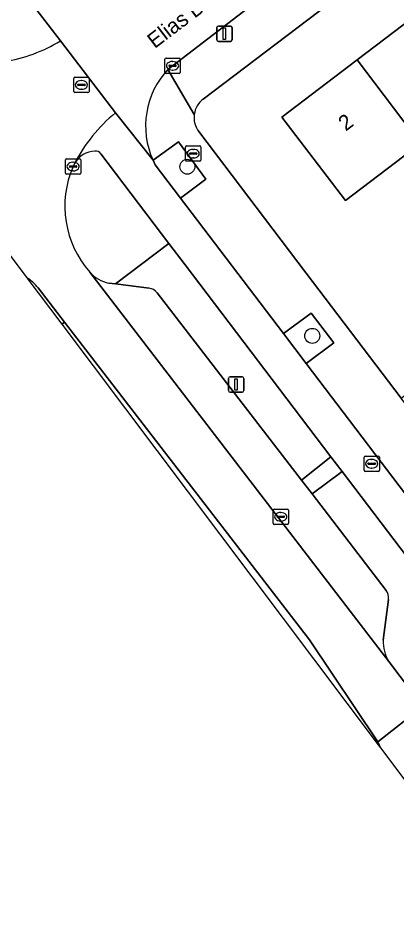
# Model space of a CAD drawing. Extents: x 160030 to 160839, y 385325 to 386450.
# Drawn here: x 160290.3 to 160315, y 385707.1 to 385766.6 of the extents above; entities that cross this region are included whole.
import ezdxf

# ---------------------------------------------------------------- set-up
doc = ezdxf.new("R2010")
doc.units = 0
for name, color, linetype in [('IMGEO_Berm_groen', 7, 'Continuous'), ('IMGEO_Boom', 7, 'Continuous'), ('IMGEO_Brandkraan', 7, 'Continuous'), ('IMGEO_Erf', 7, 'Continuous'), ('IMGEO_Fietspad_gesloten', 7, 'Continuous'), ('IMGEO_Groenvoorziening', 7, 'Continuous'), ('IMGEO_Kolk', 7, 'Continuous'), ('IMGEO_Lichtmast', 7, 'Continuous'), ('IMGEO_Openbare_ruimte_label', 7, 'Continuous'), ('IMGEO_Pand', 7, 'Continuous'), ('IMGEO_Pand_nummerreeks', 7, 'Continuous'), ('IMGEO_Parkeervlak_open', 7, 'Continuous'), ('IMGEO_Rijbaan_lokaal_gesloten', 7, 'Continuous'), ('IMGEO_Rijbaan_lokaal_open', 7, 'Continuous'), ('IMGEO_Rioolput', 7, 'Continuous'), ('IMGEO_Verkeerseiland_groen', 7, 'Continuous'), ('IMGEO_Voetpad_open', 7, 'Continuous')]:
    doc.layers.add(name, color=color, linetype=linetype)

msp = doc.modelspace()

# ---------------------------------------------------------------- linework, layer by layer
at = {"layer": 'IMGEO_Berm_groen'}
for points in [[(160301.166, 385750.55), (160300.105, 385751.947), (160296.619, 385749.3), (160298.806, 385749.016)], [(160299.335, 385748.714), (160308.762, 385736.501), (160310.672, 385738.033), (160301.166, 385750.55)], [(160313.726, 385719.442), (160309.274, 385726.08), (160293.298, 385746.808), (160293.12, 385746.682), (160293.119, 385746.682), (160313.755, 385719.247)], [(160311.402, 385737.072), (160309.449, 385735.606), (160314.276, 385729.312)], [(160317.404, 385721.692), (160321.032, 385724.394), (160311.402, 385737.072)], [(160314.43, 385728.729), (160314.079, 385726.057)], [(160314.443, 385724.679), (160316.668, 385721.745)]]:
    msp.add_lwpolyline(points, dxfattribs=at)
for centre, radius, start, end in [((160298.773, 385748.343), 0.673, 33.38939, 87.16752), ((160313.674, 385728.841), 0.764, 351.56752, 38.026), ((160316.587, 385725.982), 2.509, 178.2972, 211.29632), ((160313.178, 385719.261), 0.577, 358.6232, 18.29463)]:
    msp.add_arc(centre, radius, start, end, dxfattribs=at)
at = {"layer": 'IMGEO_Boom'}
for centre in [(160301.307, 385756.946), (160309.456, 385745.914)]:
    msp.add_circle(centre, 0.489, dxfattribs=at)
at = {"layer": 'IMGEO_Brandkraan'}
for p, q in [((160301.186, 385757.37), (160301.186, 385758.222)), ((160301.261, 385758.296), (160302.113, 385758.296)), ((160301.445, 385757.79), (160301.445, 385757.802)), ((160301.488, 385757.839), (160301.886, 385757.839)), ((160301.674, 385758.076), (160301.699, 385758.076)), ((160301.929, 385757.802), (160301.929, 385757.79)), ((160302.187, 385758.222), (160302.187, 385757.37)), ((160302.113, 385757.296), (160301.261, 385757.296)), ((160301.883, 385757.753), (160301.485, 385757.753)), ((160301.697, 385757.516), (160301.672, 385757.516))]:
    msp.add_line(p, q, dxfattribs=at)
for points in [[(160301.186, 385757.37), (160301.186, 385758.222)], [(160301.261, 385758.296), (160302.113, 385758.296)], [(160302.187, 385758.222), (160302.187, 385757.37)], [(160302.113, 385757.296), (160301.261, 385757.296)]]:
    msp.add_lwpolyline(points, dxfattribs=at)
for centre, radius, start, end in [((160301.263, 385758.22), 0.0765, 91.55205, 178.44795), ((160301.263, 385758.22), 0.0765, 91.55205, 178.44795), ((160301.485, 385757.799), 0.0403, 85.87752, 175.75265), ((160301.482, 385757.789), 0.0366, 178.93798, 274.71019), ((160301.886, 385757.796), 0.043, 264.86636, 352.45326), ((160301.89, 385757.801), 0.0386, 1.73085, 96.63898), ((160302.111, 385758.22), 0.0765, 1.55205, 88.44795), ((160302.111, 385758.22), 0.0765, 1.55205, 88.44795), ((160301.263, 385757.372), 0.0765, 181.55205, 268.44795), ((160301.263, 385757.372), 0.0765, 181.55205, 268.44795), ((160302.111, 385757.372), 0.0765, 271.55205, 358.44795), ((160302.111, 385757.372), 0.0765, 271.55205, 358.44795)]:
    msp.add_arc(centre, radius, start, end, dxfattribs=at)
for centre, major_axis, ratio, start_param, end_param in [((160301.673, 385757.796), (-0.387, 0.002), 0.722429, 4.712389, 7.853982), ((160301.698, 385757.796), (-0.39, 0.002), 0.717154, 1.570796, 4.712389)]:
    msp.add_ellipse(centre, major_axis=major_axis, ratio=ratio, start_param=start_param, end_param=end_param, dxfattribs=at)
at = {"layer": 'IMGEO_Erf'}
for points in [[(160355.696, 385801.806), (160302.341, 385761.357)], [(160302.051, 385759.235), (160309.061, 385750), (160315.254, 385741.841), (160319.222, 385744.853), (160317.694, 385746.818), (160321.523, 385749.796), (160323.051, 385747.831), (160325.072, 385749.378), (160323.48, 385751.457), (160327.183, 385754.293), (160331.093, 385757.288), (160332.718, 385755.166), (160334.632, 385756.632), (160333.008, 385758.754), (160336.721, 385761.598), (160340.621, 385764.584), (160342.246, 385762.461), (160344.172, 385763.913), (160343.003, 385765.44), (160346.749, 385768.258), (160350.616, 385771.167)], [(160330.851, 385769.344), (160326.072, 385765.716), (160321.294, 385762.086), (160321.204, 385762.018), (160323.349, 385759.192), (160318.755, 385755.704), (160316.61, 385758.53), (160316.515, 385758.458), (160311.612, 385754.734), (160307.475, 385760.183), (160312.377, 385763.906), (160317.155, 385767.534)]]:
    msp.add_lwpolyline(points, dxfattribs=at)
for radius, start, end in [(1.513, 127.17593, 172.21871), (1.514, 172.23403, 217.2531)]:
    msp.add_arc((160303.256, 385760.151), radius, start, end, dxfattribs=at)
at = {"layer": 'IMGEO_Fietspad_gesloten'}
for points in [[(160293.027, 385765.153), (160290.63, 385768.308), (160284.323, 385776.61), (160282.698, 385778.755), (160277.06, 385786.195), (160275.612, 385788.106), (160269.782, 385795.793), (160268.333, 385797.697), (160262.479, 385805.383), (160260.678, 385807.747), (160255.179, 385814.968)], [(160309.056, 385744.115), (160307.578, 385746.06), (160300.869, 385754.887), (160299.218, 385757.06), (160299.069, 385757.362), (160296.619, 385760.458)], [(160295.669, 385757.788), (160300.105, 385751.947), (160301.166, 385750.55), (160310.672, 385738.033), (160311.402, 385737.072), (160321.032, 385724.394), (160322.614, 385722.312), (160325.398, 385718.667)], [(160326.57, 385721.038), (160326.37, 385721.303), (160324.686, 385723.538), (160317.624, 385732.842), (160315.956, 385735.036), (160309.056, 385744.115)]]:
    msp.add_lwpolyline(points, dxfattribs=at)
for centre, radius, start, end in [((160287.825, 385773.612), 9.93, 278.87106, 301.59313), ((160303.191, 385752.42), 10.383, 129.26853, 152.72939), ((160295.352, 385756.342), 1.622, 92.72884, 149.01882), ((160295.319, 385757.528), 0.436, 36.59243, 95.75272)]:
    msp.add_arc(centre, radius, start, end, dxfattribs=at)
at = {"layer": 'IMGEO_Groenvoorziening'}
for points in [[(160300.729, 385758.557), (160299.069, 385757.362), (160299.218, 385757.06), (160300.869, 385754.887), (160302.514, 385756.128)], [(160309.372, 385747.391), (160307.578, 385746.06), (160309.056, 385744.115), (160310.855, 385745.455)]]:
    msp.add_lwpolyline(points, close=True, dxfattribs=at)
at = {"layer": 'IMGEO_Kolk'}
for p, q in [((160299.842, 385763.099), (160299.842, 385763.951)), ((160299.917, 385764.025), (160300.769, 385764.025)), ((160300.33, 385763.805), (160300.355, 385763.805)), ((160300.843, 385763.951), (160300.843, 385763.099)), ((160300.101, 385763.519), (160300.101, 385763.531)), ((160300.539, 385763.482), (160300.141, 385763.482)), ((160300.144, 385763.568), (160300.542, 385763.568)), ((160300.353, 385763.245), (160300.328, 385763.245)), ((160300.585, 385763.531), (160300.585, 385763.519)), ((160300.769, 385763.025), (160299.917, 385763.025)), ((160293.351, 385756.53), (160293.351, 385757.382)), ((160293.426, 385757.456), (160294.278, 385757.456)), ((160293.839, 385757.236), (160293.864, 385757.236)), ((160294.352, 385757.382), (160294.352, 385756.53)), ((160293.61, 385756.95), (160293.61, 385756.962)), ((160294.048, 385756.913), (160293.65, 385756.913)), ((160293.653, 385756.999), (160294.051, 385756.999)), ((160293.862, 385756.676), (160293.837, 385756.676)), ((160294.094, 385756.962), (160294.094, 385756.95)), ((160294.278, 385756.456), (160293.426, 385756.456)), ((160306.901, 385733.687), (160306.901, 385734.539)), ((160306.976, 385734.613), (160307.828, 385734.613)), ((160307.902, 385734.539), (160307.902, 385733.687)), ((160307.16, 385734.107), (160307.16, 385734.119)), ((160307.598, 385734.07), (160307.2, 385734.07)), ((160307.203, 385734.156), (160307.601, 385734.156)), ((160307.389, 385734.393), (160307.414, 385734.393)), ((160307.644, 385734.119), (160307.644, 385734.107)), ((160307.828, 385733.613), (160306.976, 385733.613)), ((160307.412, 385733.833), (160307.387, 385733.833))]:
    msp.add_line(p, q, dxfattribs=at)
for points in [[(160299.842, 385763.099), (160299.842, 385763.951)], [(160299.917, 385764.025), (160300.769, 385764.025)], [(160300.843, 385763.951), (160300.843, 385763.099)], [(160300.769, 385763.025), (160299.917, 385763.025)], [(160293.351, 385756.53), (160293.351, 385757.382)], [(160293.426, 385757.456), (160294.278, 385757.456)], [(160294.352, 385757.382), (160294.352, 385756.53)], [(160294.278, 385756.456), (160293.426, 385756.456)], [(160306.901, 385733.687), (160306.901, 385734.539)], [(160306.976, 385734.613), (160307.828, 385734.613)], [(160307.902, 385734.539), (160307.902, 385733.687)], [(160307.828, 385733.613), (160306.976, 385733.613)]]:
    msp.add_lwpolyline(points, dxfattribs=at)
for centre, radius, start, end in [((160299.919, 385763.949), 0.0765, 91.55205, 178.44795), ((160299.919, 385763.949), 0.0765, 91.55205, 178.44795), ((160300.767, 385763.949), 0.0765, 1.55205, 88.44795), ((160300.767, 385763.949), 0.0765, 1.55205, 88.44795), ((160300.141, 385763.528), 0.0403, 85.87752, 175.75265), ((160300.138, 385763.518), 0.0366, 178.93798, 274.71019), ((160300.542, 385763.525), 0.043, 264.86636, 352.45326), ((160300.546, 385763.53), 0.0386, 1.73085, 96.63898), ((160299.919, 385763.101), 0.0765, 181.55205, 268.44795), ((160299.919, 385763.101), 0.0765, 181.55205, 268.44795), ((160300.767, 385763.101), 0.0765, 271.55205, 358.44795), ((160300.767, 385763.101), 0.0765, 271.55205, 358.44795), ((160293.428, 385757.38), 0.0765, 91.55205, 178.44795), ((160293.428, 385757.38), 0.0765, 91.55205, 178.44795), ((160294.276, 385757.38), 0.0765, 1.55205, 88.44795), ((160294.276, 385757.38), 0.0765, 1.55205, 88.44795), ((160293.65, 385756.959), 0.0403, 85.87752, 175.75265), ((160293.647, 385756.949), 0.0366, 178.93798, 274.71019), ((160294.051, 385756.956), 0.043, 264.86636, 352.45326), ((160294.055, 385756.961), 0.0386, 1.73085, 96.63898), ((160293.428, 385756.532), 0.0765, 181.55205, 268.44795), ((160293.428, 385756.532), 0.0765, 181.55205, 268.44795), ((160294.276, 385756.532), 0.0765, 271.55205, 358.44795), ((160294.276, 385756.532), 0.0765, 271.55205, 358.44795), ((160306.978, 385734.537), 0.0765, 91.55205, 178.44795), ((160306.978, 385734.537), 0.0765, 91.55205, 178.44795), ((160307.826, 385734.537), 0.0765, 1.55205, 88.44795), ((160307.826, 385734.537), 0.0765, 1.55205, 88.44795), ((160307.2, 385734.116), 0.0403, 85.87752, 175.75265), ((160307.197, 385734.106), 0.0366, 178.93798, 274.71019), ((160307.601, 385734.113), 0.043, 264.86636, 352.45326), ((160307.605, 385734.118), 0.0386, 1.73085, 96.63898), ((160306.978, 385733.689), 0.0765, 181.55205, 268.44795), ((160306.978, 385733.689), 0.0765, 181.55205, 268.44795), ((160307.826, 385733.689), 0.0765, 271.55205, 358.44795), ((160307.826, 385733.689), 0.0765, 271.55205, 358.44795)]:
    msp.add_arc(centre, radius, start, end, dxfattribs=at)
for centre, major_axis, ratio, start_param, end_param in [((160300.329, 385763.525), (-0.387, 0.002), 0.722429, 4.712389, 7.853982), ((160300.354, 385763.525), (-0.39, 0.002), 0.717154, 1.570796, 4.712389), ((160293.838, 385756.956), (-0.387, 0.002), 0.722429, 4.712389, 7.853982), ((160293.863, 385756.956), (-0.39, 0.002), 0.717154, 1.570796, 4.712389), ((160307.388, 385734.113), (-0.387, 0.002), 0.722429, 4.712389, 7.853982), ((160307.413, 385734.113), (-0.39, 0.002), 0.717154, 1.570796, 4.712389)]:
    msp.add_ellipse(centre, major_axis=major_axis, ratio=ratio, start_param=start_param, end_param=end_param, dxfattribs=at)
at = {"layer": 'IMGEO_Lichtmast'}
for p, q in [((160303.33, 385766.12), (160304.12, 385766.12)), ((160304.12, 385766.12), (160303.33, 385766.12)), ((160303.23, 385765.22), (160303.23, 385766.02)), ((160303.23, 385766.02), (160303.23, 385765.22)), ((160304.22, 385766.02), (160304.22, 385765.22)), ((160304.22, 385765.22), (160304.22, 385766.02)), ((160304.12, 385765.12), (160303.33, 385765.12)), ((160303.33, 385765.12), (160304.12, 385765.12)), ((160303.993, 385742.339), (160303.993, 385743.139)), ((160303.993, 385743.139), (160303.993, 385742.339)), ((160304.093, 385743.239), (160304.883, 385743.239)), ((160304.883, 385743.239), (160304.093, 385743.239)), ((160304.983, 385743.139), (160304.983, 385742.339)), ((160304.983, 385742.339), (160304.983, 385743.139)), ((160304.883, 385742.239), (160304.093, 385742.239)), ((160304.093, 385742.239), (160304.883, 385742.239))]:
    msp.add_line(p, q, dxfattribs=at)
for points in [[(160303.65, 385765.995), (160303.8, 385765.995), (160303.8, 385765.245), (160303.65, 385765.245), (160303.65, 385765.995)], [(160304.413, 385743.114), (160304.563, 385743.114), (160304.563, 385742.364), (160304.413, 385742.364), (160304.413, 385743.114)]]:
    msp.add_lwpolyline(points, dxfattribs=at)
for centre, start, end in [((160303.33, 385766.02), 90, 180), ((160303.33, 385766.02), 90, 180), ((160304.12, 385766.02), 0, 90), ((160304.12, 385766.02), 360, 90), ((160303.33, 385765.22), 180, 270), ((160303.33, 385765.22), 180, 270), ((160304.12, 385765.22), 270, 0), ((160304.12, 385765.22), 270, 0), ((160304.093, 385743.139), 90, 180), ((160304.093, 385743.139), 90, 180), ((160304.883, 385743.139), 0, 90), ((160304.883, 385743.139), 360, 90), ((160304.093, 385742.339), 180, 270), ((160304.093, 385742.339), 180, 270), ((160304.883, 385742.339), 270, 0), ((160304.883, 385742.339), 270, 0)]:
    msp.add_arc(centre, 0.1, start, end, dxfattribs=at)
at = {"layer": 'IMGEO_Pand'}
for points in [[(160317.155, 385767.534), (160312.377, 385763.906), (160316.515, 385758.458), (160316.61, 385758.53), (160318.755, 385755.704), (160323.349, 385759.192), (160321.204, 385762.018), (160321.294, 385762.086)], [(160312.377, 385763.906), (160307.475, 385760.183), (160311.612, 385754.734), (160316.515, 385758.458)]]:
    msp.add_lwpolyline(points, close=True, dxfattribs=at)
at = {"layer": 'IMGEO_Parkeervlak_open'}
for points in [[(160294.952, 385750.073), (160314.443, 385724.679)], [(160298.806, 385749.016), (160296.619, 385749.3), (160296.195, 385749.355)], [(160314.276, 385729.312), (160309.449, 385735.606), (160308.762, 385736.501), (160299.335, 385748.714)], [(160314.079, 385726.057), (160314.43, 385728.729)]]:
    msp.add_lwpolyline(points, dxfattribs=at)
for centre, radius, start, end in [((160296.538, 385751.384), 2.058, 219.5717, 260.40385), ((160298.773, 385748.343), 0.673, 33.38939, 87.16752), ((160313.674, 385728.841), 0.764, 351.56752, 38.026), ((160316.587, 385725.982), 2.509, 178.2972, 211.29632)]:
    msp.add_arc(centre, radius, start, end, dxfattribs=at)
at = {"layer": 'IMGEO_Rijbaan_lokaal_gesloten'}
for points in [[(160278.119, 385766.625), (160285.69, 385756.559), (160290.844, 385749.707)], [(160296.619, 385760.458), (160293.027, 385765.153)], [(160293.852, 385756.956), (160293.962, 385757.177)], [(160291.573, 385749.046), (160293.298, 385746.808), (160309.274, 385726.08), (160313.726, 385719.442), (160316.668, 385721.745), (160314.443, 385724.679), (160294.952, 385750.073)], [(160319.161, 385718.463), (160318.801, 385718.94), (160316.668, 385721.745), (160313.726, 385719.442), (160313.913, 385719.037)], [(160313.913, 385719.037), (160323.152, 385706.754), (160327.591, 385700.853)]]:
    msp.add_lwpolyline(points, dxfattribs=at)
for centre, radius, start, end in [((160287.825, 385773.612), 9.93, 278.87106, 301.59313), ((160303.191, 385752.42), 10.383, 129.26853, 152.72939), ((160299.78, 385754.374), 6.466, 156.46248, 221.6973), ((160289.088, 385747.039), 3.194, 56.64762, 56.65218), ((160289.095, 385747.046), 3.184, 38.91219, 56.68926)]:
    msp.add_arc(centre, radius, start, end, dxfattribs=at)
at = {"layer": 'IMGEO_Rijbaan_lokaal_open'}
for points in [[(160300.038, 385763.291), (160307.863, 385769.299), (160317.856, 385776.929), (160339.609, 385793.352)], [(160290.63, 385768.308), (160293.027, 385765.153), (160296.619, 385760.458), (160299.069, 385757.362)]]:
    msp.add_lwpolyline(points, dxfattribs=at)
msp.add_arc((160303.989, 385759.602), 5.406, 136.96275, 204.47322, dxfattribs=at)
at = {"layer": 'IMGEO_Rioolput'}
for p, q in [((160293.893, 385761.851), (160293.893, 385762.703)), ((160293.968, 385762.777), (160294.82, 385762.777)), ((160294.381, 385762.557), (160294.406, 385762.557)), ((160294.894, 385762.703), (160294.894, 385761.851)), ((160294.152, 385762.271), (160294.152, 385762.283)), ((160294.59, 385762.234), (160294.192, 385762.234)), ((160294.195, 385762.32), (160294.593, 385762.32)), ((160294.404, 385761.997), (160294.379, 385761.997)), ((160294.636, 385762.283), (160294.636, 385762.271)), ((160294.82, 385761.777), (160293.968, 385761.777)), ((160312.83, 385737.149), (160312.83, 385738.001)), ((160312.905, 385738.075), (160313.757, 385738.075)), ((160313.089, 385737.569), (160313.089, 385737.581)), ((160313.527, 385737.532), (160313.129, 385737.532)), ((160313.132, 385737.618), (160313.53, 385737.618)), ((160313.318, 385737.855), (160313.343, 385737.855)), ((160313.573, 385737.581), (160313.573, 385737.569)), ((160313.831, 385738.001), (160313.831, 385737.149)), ((160313.757, 385737.075), (160312.905, 385737.075)), ((160313.341, 385737.295), (160313.316, 385737.295))]:
    msp.add_line(p, q, dxfattribs=at)
for points in [[(160293.893, 385761.851), (160293.893, 385762.703)], [(160293.968, 385762.777), (160294.82, 385762.777)], [(160294.894, 385762.703), (160294.894, 385761.851)], [(160294.82, 385761.777), (160293.968, 385761.777)], [(160312.83, 385737.149), (160312.83, 385738.001)], [(160312.905, 385738.075), (160313.757, 385738.075)], [(160313.831, 385738.001), (160313.831, 385737.149)], [(160313.757, 385737.075), (160312.905, 385737.075)]]:
    msp.add_lwpolyline(points, dxfattribs=at)
for centre, radius, start, end in [((160293.97, 385762.701), 0.0765, 91.55205, 178.44795), ((160293.97, 385762.701), 0.0765, 91.55205, 178.44795), ((160294.818, 385762.701), 0.0765, 1.55205, 88.44795), ((160294.818, 385762.701), 0.0765, 1.55205, 88.44795), ((160294.192, 385762.28), 0.0403, 85.87752, 175.75265), ((160294.189, 385762.27), 0.0366, 178.93798, 274.71019), ((160294.593, 385762.277), 0.043, 264.86636, 352.45326), ((160294.597, 385762.282), 0.0386, 1.73085, 96.63898), ((160293.97, 385761.853), 0.0765, 181.55205, 268.44795), ((160293.97, 385761.853), 0.0765, 181.55205, 268.44795), ((160294.818, 385761.853), 0.0765, 271.55205, 358.44795), ((160294.818, 385761.853), 0.0765, 271.55205, 358.44795), ((160312.907, 385737.999), 0.0765, 91.55205, 178.44795), ((160312.907, 385737.999), 0.0765, 91.55205, 178.44795), ((160313.129, 385737.578), 0.0403, 85.87752, 175.75265), ((160313.126, 385737.568), 0.0366, 178.93798, 274.71019), ((160313.53, 385737.575), 0.043, 264.86636, 352.45326), ((160313.534, 385737.58), 0.0386, 1.73085, 96.63898), ((160313.755, 385737.999), 0.0765, 1.55205, 88.44795), ((160313.755, 385737.999), 0.0765, 1.55205, 88.44795), ((160312.907, 385737.151), 0.0765, 181.55205, 268.44795), ((160312.907, 385737.151), 0.0765, 181.55205, 268.44795), ((160313.755, 385737.151), 0.0765, 271.55205, 358.44795), ((160313.755, 385737.151), 0.0765, 271.55205, 358.44795)]:
    msp.add_arc(centre, radius, start, end, dxfattribs=at)
for centre, major_axis, ratio, start_param, end_param in [((160294.38, 385762.277), (-0.387, 0.002), 0.722429, 4.712389, 7.853982), ((160294.405, 385762.277), (-0.39, 0.002), 0.717154, 1.570796, 4.712389), ((160313.317, 385737.575), (-0.387, 0.002), 0.722429, 4.712389, 7.853982), ((160313.342, 385737.575), (-0.39, 0.002), 0.717154, 1.570796, 4.712389)]:
    msp.add_ellipse(centre, major_axis=major_axis, ratio=ratio, start_param=start_param, end_param=end_param, dxfattribs=at)
at = {"layer": 'IMGEO_Verkeerseiland_groen'}
for points in [[(160296.195, 385749.355), (160296.619, 385749.3), (160300.105, 385751.947), (160295.669, 385757.788)], [(160293.962, 385757.177), (160293.852, 385756.956)], [(160290.844, 385749.707), (160293.119, 385746.682)], [(160293.119, 385746.682), (160293.12, 385746.682), (160293.298, 385746.808), (160291.573, 385749.046)]]:
    msp.add_lwpolyline(points, dxfattribs=at)
for centre, radius, start, end in [((160295.352, 385756.342), 1.622, 92.72884, 149.01882), ((160295.319, 385757.528), 0.436, 36.59243, 95.75272), ((160299.78, 385754.374), 6.466, 156.46248, 221.6973), ((160296.538, 385751.384), 2.058, 219.5717, 260.40385), ((160289.095, 385747.046), 3.184, 38.91219, 56.68926), ((160289.088, 385747.039), 3.194, 56.64762, 56.65218)]:
    msp.add_arc(centre, radius, start, end, dxfattribs=at)
at = {"layer": 'IMGEO_Voetpad_open'}
for points in [[(160302.341, 385761.357), (160355.696, 385801.806)], [(160339.609, 385793.352), (160317.856, 385776.929), (160307.863, 385769.299), (160300.038, 385763.291), (160301.756, 385760.356)], [(160301.756, 385760.356), (160300.038, 385763.291)], [(160329.317, 385723.313), (160316.149, 385740.661), (160315.254, 385741.841), (160309.061, 385750), (160302.051, 385759.235)], [(160299.069, 385757.362), (160300.729, 385758.557), (160302.514, 385756.128), (160300.869, 385754.887), (160307.578, 385746.06), (160309.372, 385747.391), (160310.855, 385745.455), (160309.056, 385744.115), (160315.956, 385735.036), (160317.867, 385736.453), (160319.469, 385734.289), (160317.624, 385732.842), (160324.686, 385723.538), (160326.72, 385725.054), (160328.374, 385722.871), (160326.37, 385721.303), (160326.57, 385721.038)], [(160313.913, 385719.037), (160313.726, 385719.442)], [(160313.755, 385719.247), (160313.913, 385719.037)]]:
    msp.add_lwpolyline(points, dxfattribs=at)
msp.add_lwpolyline([(160309.449, 385735.606), (160311.402, 385737.072), (160310.672, 385738.033), (160308.762, 385736.501)], close=True, dxfattribs=at)
for centre, radius, start, end in [((160303.989, 385759.602), 5.406, 136.96275, 204.47322), ((160303.256, 385760.151), 1.513, 127.17593, 172.21871), ((160303.256, 385760.151), 1.514, 172.23403, 217.2531), ((160313.178, 385719.261), 0.577, 358.6232, 18.29463)]:
    msp.add_arc(centre, radius, start, end, dxfattribs=at)

# ---------------------------------------------------------------- texts
at = {"layer": 'IMGEO_Openbare_ruimte_label'}
msp.add_text('Elias Boumanstraat', height=1, rotation=37.28226, dxfattribs=at).set_placement((160299.177, 385764.613))
at = {"layer": 'IMGEO_Pand_nummerreeks'}
msp.add_text('2', height=1, rotation=37.21323, dxfattribs=at).set_placement((160311.639, 385759.227))

doc.saveas('drawing.dxf')
